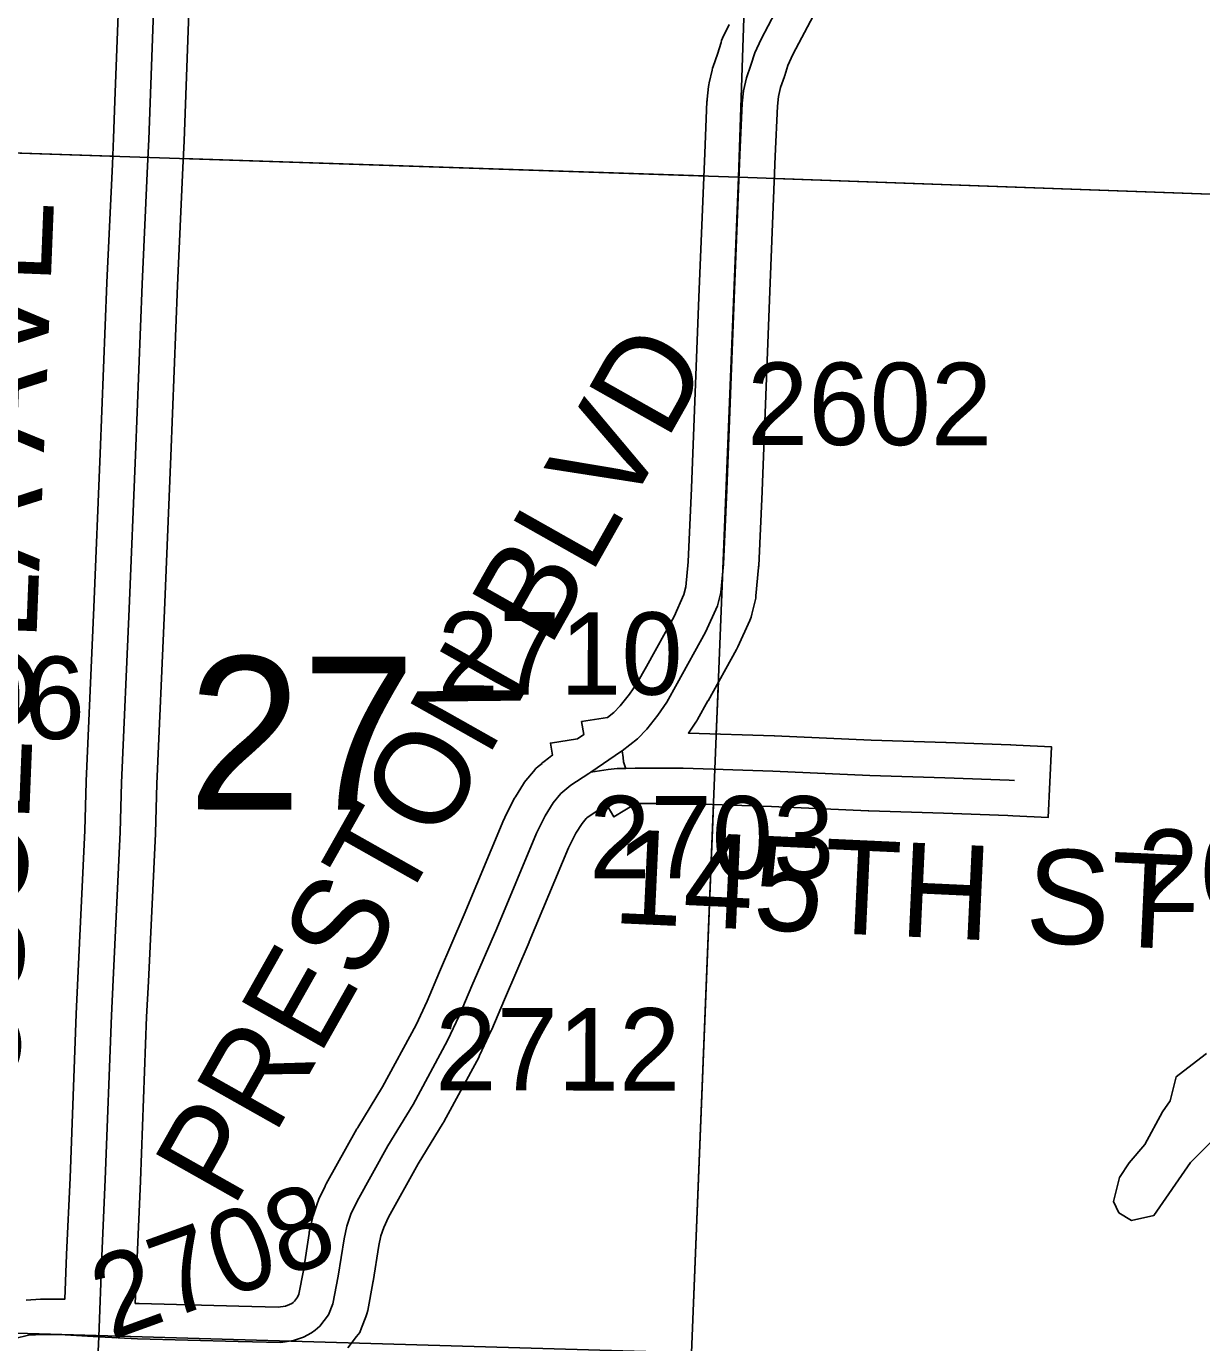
# Model space of a CAD drawing. Extents: x -157.2 to -99.3, y 12.2 to 46.2.
# Drawn here: x -117.012 to -116.014, y 35.34 to 36.459 of the extents above; entities that cross this region are included whole.
import ezdxf

# ---------------------------------------------------------------- set-up
doc = ezdxf.new("R2010")
doc.units = 0
for name, color, linetype in [('tdCoHydroRiver', 7, 'Continuous'), ('tdCoSecRdNmbr', 7, 'Continuous'), ('tdCoSecRdTxt', 7, 'Continuous'), ('tdCoSecRteBand', 7, 'Continuous'), ('tdCoSecRteCL', 7, 'Continuous'), ('tdCoSectLine', 7, 'Continuous'), ('tdCoSectLinePart', 7, 'Continuous'), ('tdCoSectNmbr', 7, 'Continuous'), ('tdCoSurfAsphalt', 7, 'Continuous'), ('tdCoSurfConc', 7, 'Continuous'), ('tdCoSurfGravel', 7, 'Continuous')]:
    doc.layers.add(name, color=color, linetype=linetype)

msp = doc.modelspace()

# ---------------------------------------------------------------- linework, layer by layer
at = {"layer": 'tdCoHydroRiver'}
for points in [[(-116.0731, 35.4439), (-116.084, 35.4505), (-116.0885, 35.4601), (-116.0832, 35.4805), (-116.075, 35.4929), (-116.0619, 35.5083), (-116.0469, 35.5363), (-116.0404, 35.5456), (-116.0351, 35.566), (-116.0254, 35.5736), (-116.0093, 35.5858)], [(-115.9969, 35.5192), (-116.0229, 35.4931), (-116.0541, 35.4482), (-116.0731, 35.4439)]]:
    msp.add_lwpolyline(points, dxfattribs=at)
at = {"layer": 'tdCoSecRteBand'}
for points in [[(-117.012, 35.3763), (-116.9999, 35.3771), (-116.999, 35.3771), (-116.9981, 35.3771), (-116.9838, 35.3771), (-116.9829, 35.3771), (-116.982, 35.3771), (-116.9793, 35.3769), (-116.9779, 35.4148), (-116.9778, 35.4149), (-116.9778, 35.415), (-116.9749, 35.48), (-116.9697, 35.6192), (-116.9697, 35.6194), (-116.9697, 35.6195), (-116.9682, 35.6498), (-116.9623, 35.7751), (-116.9611, 35.8167), (-116.9611, 35.8169), (-116.9611, 35.8171), (-116.9547, 35.9648), (-116.9492, 36.0957), (-116.9436, 36.2407), (-116.9436, 36.2408), (-116.9436, 36.2409), (-116.9389, 36.3414), (-116.9379, 36.3636), (-116.9367, 36.3948), (-116.9312, 36.543)], [(-116.8713, 36.5407), (-116.8767, 36.3925), (-116.8767, 36.3925), (-116.8767, 36.3925), (-116.8779, 36.3611), (-116.878, 36.361), (-116.878, 36.3609), (-116.879, 36.3386), (-116.8836, 36.2382), (-116.8893, 36.0933), (-116.8893, 36.0933), (-116.8893, 36.0933), (-116.8947, 35.9623), (-116.8947, 35.9623), (-116.8947, 35.9623), (-116.9011, 35.8148), (-116.9024, 35.773), (-116.9024, 35.7728), (-116.9024, 35.7725), (-116.9083, 35.647), (-116.9083, 35.647), (-116.9083, 35.6469), (-116.9098, 35.6168), (-116.9149, 35.4776), (-116.9149, 35.4775), (-116.9149, 35.4774), (-116.9179, 35.4124), (-116.9194, 35.3734), (-116.9162, 35.3732), (-116.8314, 35.371), (-116.798, 35.3703)], [(-116.3433, 36.4678), (-116.3608, 36.4345), (-116.3651, 36.4252), (-116.3677, 36.4167), (-116.3679, 36.4163), (-116.368, 36.4159), (-116.3712, 36.4065), (-116.3729, 36.3988), (-116.3739, 36.3908), (-116.3758, 36.3481), (-116.3807, 36.2261), (-116.3869, 36.0636), (-116.3869, 36.0635), (-116.3869, 36.0634), (-116.3898, 36), (-116.3899, 35.9993), (-116.3899, 35.9986), (-116.3922, 35.9747), (-116.3924, 35.9726), (-116.3929, 35.9705), (-116.3956, 35.9591), (-116.3962, 35.9564), (-116.3974, 35.9538), (-116.4075, 35.9313), (-116.408, 35.9302), (-116.4086, 35.9291), (-116.4328, 35.8855), (-116.4328, 35.8854), (-116.4329, 35.8853), (-116.4418, 35.8695), (-116.4424, 35.8683), (-116.4432, 35.8672), (-116.4496, 35.858), (-116.3768, 35.8556), (-116.3766, 35.8556), (-116.3765, 35.8556), (-116.2943, 35.8519), (-116.2309, 35.8499), (-116.2308, 35.8499), (-116.2307, 35.8499), (-116.176, 35.848), (-116.1758, 35.848), (-116.1757, 35.848), (-116.171, 35.8477), (-116.1411, 35.8464), (-116.1438, 35.7864), (-116.1738, 35.7878), (-116.1783, 35.788), (-116.2328, 35.79), (-116.2964, 35.7919), (-116.2966, 35.792), (-116.2968, 35.792), (-116.379, 35.7957), (-116.4545, 35.7981), (-116.4941, 35.7981), (-116.5128, 35.7868), (-116.5187, 35.7965), (-116.5209, 35.7962), (-116.5358, 35.7859), (-116.5365, 35.7853), (-116.5399, 35.7811), (-116.5451, 35.773), (-116.5513, 35.7605), (-116.5847, 35.6806), (-116.5848, 35.6804), (-116.5848, 35.6803), (-116.6058, 35.6315), (-116.6166, 35.6061), (-116.6168, 35.6057), (-116.617, 35.6053), (-116.6269, 35.584), (-116.6273, 35.5832), (-116.6277, 35.5824), (-116.6571, 35.5282), (-116.6574, 35.5275), (-116.6578, 35.5268), (-116.679, 35.4921), (-116.7043, 35.4467), (-116.7083, 35.438), (-116.7108, 35.4309), (-116.7126, 35.4226), (-116.7174, 35.3919), (-116.7175, 35.3914), (-116.7176, 35.3909), (-116.722, 35.3674), (-116.7226, 35.3646), (-116.7236, 35.362), (-116.7273, 35.3526), (-116.7288, 35.3487), (-116.7314, 35.3454), (-116.7388, 35.3357)], [(-116.798, 35.3703), (-116.7919, 35.3712), (-116.7883, 35.3724), (-116.7865, 35.3734), (-116.7853, 35.3743), (-116.7841, 35.3752), (-116.7816, 35.3786), (-116.7804, 35.3814), (-116.7766, 35.4015), (-116.7718, 35.4329), (-116.7716, 35.4339), (-116.7714, 35.4349), (-116.7689, 35.4458), (-116.7686, 35.4473), (-116.7681, 35.4488), (-116.7646, 35.4589), (-116.7641, 35.4604), (-116.7634, 35.4619), (-116.7582, 35.473), (-116.7578, 35.474), (-116.7572, 35.4749), (-116.7311, 35.5218), (-116.7308, 35.5223), (-116.7305, 35.5228), (-116.7095, 35.5574), (-116.6809, 35.6102), (-116.6716, 35.6301), (-116.661, 35.6551), (-116.661, 35.6551), (-116.6609, 35.6551), (-116.64, 35.7038), (-116.6063, 35.7846), (-116.6059, 35.7855), (-116.6055, 35.7864), (-116.5981, 35.8012), (-116.5974, 35.8026), (-116.5965, 35.8039), (-116.5896, 35.8148), (-116.5887, 35.8162), (-116.5876, 35.8176), (-116.5812, 35.8255), (-116.5793, 35.8278), (-116.5771, 35.8297), (-116.5739, 35.8322), (-116.5741, 35.8324), (-116.572, 35.8339), (-116.5684, 35.8368), (-116.567, 35.8379), (-116.5655, 35.8389), (-116.5651, 35.8392), (-116.5668, 35.8495), (-116.5438, 35.8532), (-116.5385, 35.8568), (-116.5403, 35.8678), (-116.5183, 35.8713), (-116.5129, 35.8755), (-116.5075, 35.8811), (-116.4997, 35.891), (-116.4934, 35.9001), (-116.4852, 35.9146), (-116.4617, 35.9571), (-116.4533, 35.9758), (-116.4517, 35.9824), (-116.4498, 36.0035), (-116.4468, 36.066), (-116.4407, 36.2284), (-116.4407, 36.2284), (-116.4407, 36.2285), (-116.4357, 36.3506), (-116.4357, 36.3506), (-116.4357, 36.3507), (-116.4338, 36.3946), (-116.4337, 36.3956), (-116.4336, 36.3967), (-116.4324, 36.4073), (-116.4322, 36.4089), (-116.4318, 36.4105), (-116.4293, 36.4213), (-116.429, 36.4229), (-116.4285, 36.4244), (-116.4249, 36.4348), (-116.4218, 36.4448), (-116.4213, 36.4466), (-116.4205, 36.4484), (-116.415, 36.4602)]]:
    msp.add_lwpolyline(points, dxfattribs=at)
at = {"layer": 'tdCoSecRteCL'}
for points in [[(-116.9505, 35.3451), (-116.9479, 35.4136), (-116.9449, 35.4787), (-116.9397, 35.6181), (-116.9383, 35.6484), (-116.9323, 35.7739), (-116.9311, 35.8158), (-116.9247, 35.9636), (-116.9193, 36.0945), (-116.9136, 36.2395), (-116.909, 36.34), (-116.9079, 36.3623), (-116.9067, 36.3936), (-116.9013, 36.5419), (-116.8953, 36.6768), (-116.8897, 36.8232), (-116.8838, 36.9729), (-116.8783, 37.1019), (-116.8719, 37.2664), (-116.8691, 37.3387)], [(-116.5059, 35.8429), (-116.4928, 35.8532), (-116.4849, 35.8613), (-116.4755, 35.8731), (-116.4679, 35.8842), (-116.459, 35.9), (-116.4349, 35.9437), (-116.4247, 35.9661), (-116.422, 35.9775), (-116.4198, 36.0014), (-116.4169, 36.0648), (-116.4107, 36.2273), (-116.4058, 36.3493), (-116.4038, 36.3932), (-116.4026, 36.4038), (-116.4001, 36.4147), (-116.3964, 36.4255), (-116.3932, 36.4359), (-116.3878, 36.4477), (-116.3698, 36.482)], [(-116.5323, 35.8247), (-116.5064, 35.8426), (-116.5059, 35.8429)], [(-116.5027, 35.828), (-116.5031, 35.8286), (-116.5046, 35.8335), (-116.505, 35.8372), (-116.5059, 35.8429)], [(-116.5323, 35.8247), (-116.5176, 35.8271), (-116.51, 35.8278), (-116.5027, 35.828)], [(-116.5027, 35.828), (-116.4949, 35.8281), (-116.454, 35.8281), (-116.3778, 35.8256), (-116.2954, 35.8219), (-116.2318, 35.82), (-116.1771, 35.818), (-116.1724, 35.8178)], [(-116.9505, 35.3451), (-116.9175, 35.3432), (-116.8321, 35.341), (-116.7959, 35.3402), (-116.785, 35.342), (-116.7764, 35.3447), (-116.7697, 35.3484), (-116.7666, 35.3508), (-116.7626, 35.354), (-116.7552, 35.3637), (-116.7515, 35.373), (-116.7471, 35.3965), (-116.7421, 35.4283), (-116.7397, 35.4391), (-116.7362, 35.4492), (-116.731, 35.4603), (-116.7049, 35.5072), (-116.6834, 35.5424), (-116.6541, 35.5967), (-116.6442, 35.6179), (-116.6334, 35.6433), (-116.6124, 35.6921), (-116.5786, 35.773), (-116.5712, 35.7878), (-116.5643, 35.7987), (-116.5579, 35.8066), (-116.5493, 35.8137), (-116.534, 35.8236), (-116.5323, 35.8247)], [(-117.0218, 35.3437), (-117.0102, 35.3464), (-116.9981, 35.3471), (-116.9838, 35.3471), (-116.9505, 35.3451)], [(-116.966, 34.839), (-116.9599, 34.8795), (-116.9548, 34.9132), (-116.9502, 34.9455), (-116.9482, 34.9695), (-116.9487, 35.0363), (-116.95, 35.1469), (-116.9507, 35.2059), (-116.9516, 35.316), (-116.9509, 35.3329), (-116.9505, 35.3451)]]:
    msp.add_lwpolyline(points, dxfattribs=at)
at = {"layer": 'tdCoSectLine'}
for points in [[(-116.4069, 36.3304), (-116.3739, 37.3201)], [(-117.4078, 36.3637), (-116.4069, 36.3304)], [(-116.447, 35.3314), (-116.4069, 36.3304)], [(-116.4069, 36.3304), (-115.4155, 36.2947)], [(-117.4487, 35.3607), (-116.447, 35.3314)]]:
    msp.add_lwpolyline(points, dxfattribs=at)
at = {"layer": 'tdCoSectLinePart'}
for points in [[(-117.4078, 36.3637), (-116.9394, 36.3481)], [(-116.879, 36.3461), (-116.4367, 36.3314)], [(-116.3767, 36.3293), (-115.4155, 36.2947)], [(-116.4259, 35.857), (-116.4241, 35.9022)], [(-116.447, 35.3314), (-116.4283, 35.7971)]]:
    msp.add_lwpolyline(points, dxfattribs=at)
at = {"layer": 'tdCoSurfAsphalt'}
for points in [[(-116.909, 36.34), (-116.9079, 36.3623), (-116.9067, 36.3936), (-116.9013, 36.5419), (-116.8953, 36.6768), (-116.8897, 36.8232), (-116.8838, 36.9729), (-116.8783, 37.1019), (-116.8719, 37.2664), (-116.8691, 37.3387)], [(-116.9505, 35.3451), (-116.9479, 35.4136), (-116.9449, 35.4787), (-116.9397, 35.6181), (-116.9383, 35.6484), (-116.9323, 35.7739), (-116.9311, 35.8158), (-116.9247, 35.9636), (-116.9193, 36.0945), (-116.9136, 36.2395), (-116.909, 36.34)]]:
    msp.add_lwpolyline(points, dxfattribs=at)
at = {"layer": 'tdCoSurfConc'}
msp.add_line((-116.9509, 35.3329), (-116.9505, 35.3451), dxfattribs=at)
at = {"layer": 'tdCoSurfGravel'}
for points in [[(-116.7666, 35.3508), (-116.7626, 35.354), (-116.7552, 35.3637), (-116.7515, 35.373), (-116.7471, 35.3965), (-116.7421, 35.4283), (-116.7397, 35.4391), (-116.7362, 35.4492), (-116.731, 35.4603), (-116.7049, 35.5072), (-116.6834, 35.5424), (-116.6541, 35.5967), (-116.6442, 35.6179), (-116.6334, 35.6433), (-116.6124, 35.6921), (-116.5786, 35.773), (-116.5712, 35.7878), (-116.5643, 35.7987), (-116.5579, 35.8066), (-116.5493, 35.8137), (-116.534, 35.8236), (-116.5323, 35.8247), (-116.5064, 35.8426), (-116.5059, 35.8429), (-116.4928, 35.8532), (-116.4849, 35.8613), (-116.4755, 35.8731), (-116.4679, 35.8842), (-116.459, 35.9), (-116.4349, 35.9437), (-116.4247, 35.9661), (-116.422, 35.9775), (-116.4198, 36.0014), (-116.4169, 36.0648), (-116.4107, 36.2273), (-116.4058, 36.3493), (-116.4038, 36.3932), (-116.4026, 36.4038), (-116.4001, 36.4147), (-116.3964, 36.4255), (-116.3932, 36.4359), (-116.3878, 36.4477), (-116.3698, 36.482)], [(-116.5027, 35.828), (-116.5031, 35.8286), (-116.5046, 35.8335), (-116.505, 35.8372), (-116.5059, 35.8429)], [(-116.5323, 35.8247), (-116.5176, 35.8271), (-116.51, 35.8278), (-116.5027, 35.828), (-116.4949, 35.8281), (-116.454, 35.8281), (-116.3778, 35.8256), (-116.2954, 35.8219), (-116.2318, 35.82), (-116.1771, 35.818), (-116.1724, 35.8178)], [(-117.0218, 35.3437), (-117.0102, 35.3464), (-116.9981, 35.3471), (-116.9838, 35.3471), (-116.9505, 35.3451), (-116.9175, 35.3432), (-116.8321, 35.341), (-116.7959, 35.3402), (-116.785, 35.342), (-116.7764, 35.3447), (-116.7697, 35.3484), (-116.7666, 35.3508)]]:
    msp.add_lwpolyline(points, dxfattribs=at)

# ---------------------------------------------------------------- texts
at = {"layer": 'tdCoSecRdNmbr'}
for s, rotation, p in [('2602', 359.9105, (-116.3998, 36.1029)), ('2710', 359.9103, (-116.6627, 35.8909)), ('2706', 359.9099, (-117.1704, 35.8533)), ('2703', 359.9104, (-116.5339, 35.7347)), ('2603', 359.9108, (-116.0678, 35.7061)), ('2712', 359.9103, (-116.6647, 35.5545)), ('2708', 19.9104, (-116.9401, 35.3419))]:
    msp.add_text(s, height=0.07, rotation=rotation, dxfattribs=at).set_placement(p)
at = {"layer": 'tdCoSecRdTxt'}
for s, rotation, p in [('OSCEOLA AVE', 87.6924, (-117.0191, 35.5497)), ('PRESTON BLVD', 60.5568, (-116.8364, 35.4533)), ('145TH ST', 357.3499, (-116.5146, 35.6967))]:
    msp.add_text(s, height=0.08, rotation=rotation, dxfattribs=at).set_placement(p)
at = {"layer": 'tdCoSectNmbr'}
msp.add_text('27', height=0.13, rotation=359.9101, dxfattribs=at).set_placement((-116.8748, 35.7931))

doc.saveas('drawing.dxf')
